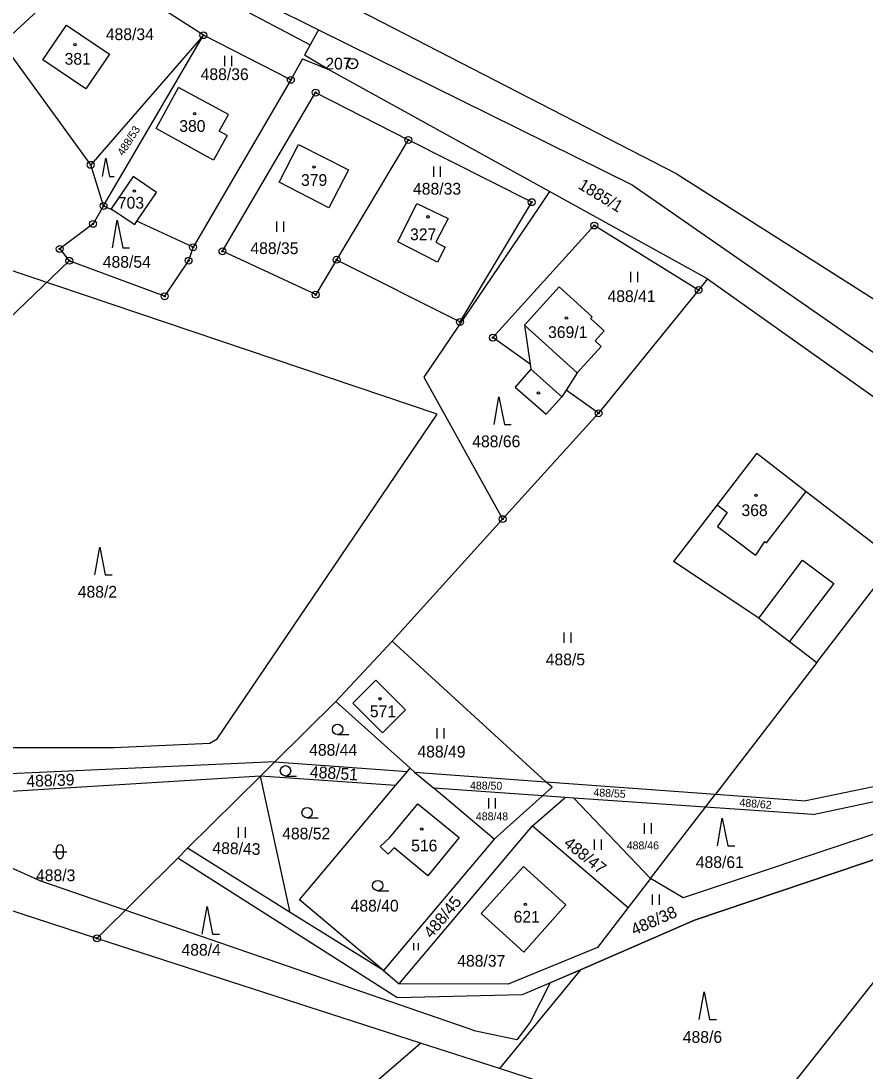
# Model space of a CAD drawing. Extents: x -445050 to -440454, y -1134563 to -1129741.
# Drawn here: x -442857.8 to -442735.6, y -1131669.9 to -1131518 of the extents above; entities that cross this region are included whole.
import ezdxf

# ---------------------------------------------------------------- set-up
doc = ezdxf.new("R2010")
doc.units = 0
for name, color, linetype in [('Vrstva 1', 7, 'Continuous'), ('Vrstva 17', 7, 'Continuous'), ('Vrstva 18', 7, 'Continuous'), ('Vrstva 19', 7, 'Continuous'), ('Vrstva 24', 7, 'Continuous'), ('Vrstva 25', 7, 'Continuous'), ('Vrstva 3', 7, 'Continuous'), ('Vrstva 37', 7, 'Continuous'), ('Vrstva 4', 7, 'Continuous'), ('Vrstva 52', 7, 'Continuous')]:
    doc.layers.add(name, color=color, linetype=linetype)

msp = doc.modelspace()

# ---------------------------------------------------------------- linework, layer by layer
at = {"layer": 'Vrstva 1'}
for p, q in [((-442781.29, -1131542.7), (-442813.35, -1131524.98)), ((-442781.29, -1131542.7), (-442782.75, -1131544.87)), ((-442758.42, -1131555.33), (-442781.29, -1131542.7)), ((-442782.75, -1131544.87), (-442799.5, -1131569.55)), ((-442799.5, -1131569.55), (-442788.56, -1131589.18)), ((-442774.2, -1131574.75), (-442788.08, -1131590.07)), ((-442788.08, -1131590.07), (-442804.05, -1131607.71)), ((-442788.56, -1131589.18), (-442788.08, -1131590.07))]:
    msp.add_line(p, q, dxfattribs=at)
for points in [[(-442849.55, -1131511.1), (-442860.46, -1131521.21)], [(-442818.71, -1131511.33), (-442762.98, -1131540.07)], [(-442833.56, -1131512.1), (-442815.92, -1131521.47)], [(-442831.37, -1131520.07), (-442840.84, -1131513.94)], [(-442822.12, -1131515.63), (-442814.72, -1131519.28)], [(-442854.59, -1131523.63), (-442851.2, -1131518.6)], [(-442851.2, -1131518.6), (-442844.98, -1131522.79)], [(-442831.37, -1131520.07), (-442847.68, -1131538.82)], [(-442845.82, -1131544.77), (-442831.37, -1131520.07)], [(-442818.72, -1131526.53), (-442831.37, -1131520.07)], [(-442814.72, -1131519.28), (-442815.92, -1131521.47)], [(-442814.72, -1131519.28), (-442769.33, -1131541.71)], [(-442847.68, -1131538.82), (-442860.46, -1131521.21)], [(-442815.92, -1131521.47), (-442816.75, -1131522.98)], [(-442844.98, -1131522.79), (-442848.38, -1131527.82)], [(-442817.03, -1131523.5), (-442818.72, -1131526.53)], [(-442817.03, -1131523.5), (-442813.35, -1131524.98)], [(-442813.35, -1131524.98), (-442816.75, -1131522.98)], [(-442848.38, -1131527.82), (-442854.59, -1131523.63)], [(-442818.72, -1131526.53), (-442832.86, -1131550.74)], [(-442838.22, -1131533.56), (-442834.99, -1131527.62)], [(-442827.76, -1131531.55), (-442834.99, -1131527.62)], [(-442828.61, -1131551.32), (-442815.14, -1131528.37)], [(-442815.14, -1131528.37), (-442801.73, -1131535.22)], [(-442829.07, -1131533.96), (-442827.76, -1131531.55)], [(-442829.9, -1131538.14), (-442838.22, -1131533.56)], [(-442827.95, -1131534.57), (-442829.07, -1131533.96)], [(-442827.95, -1131534.57), (-442829.9, -1131538.14)], [(-442801.73, -1131535.22), (-442812.1, -1131552.55)], [(-442783.87, -1131544.22), (-442801.73, -1131535.22)], [(-442820.43, -1131541.33), (-442817.61, -1131535.87)], [(-442817.61, -1131535.87), (-442810.4, -1131539.53)], [(-442845.82, -1131544.77), (-442847.68, -1131538.82)], [(-442810.4, -1131539.53), (-442813.24, -1131545.04)], [(-442762.98, -1131540.07), (-442719.6, -1131567.6)], [(-442841, -1131546.99), (-442838.15, -1131542.8), (-442841.51, -1131540.49), (-442844.7, -1131545.17), (-442844.13, -1131545.55)], [(-442813.24, -1131545.04), (-442820.43, -1131541.33)], [(-442769.33, -1131541.71), (-442715.22, -1131579.29)], [(-442803.22, -1131549.97), (-442800.51, -1131544.39)], [(-442800.51, -1131544.39), (-442795.98, -1131546.59)], [(-442794.24, -1131561.55), (-442783.87, -1131544.22)], [(-442845.82, -1131544.77), (-442847.33, -1131547.36)], [(-442844.13, -1131545.55), (-442845.82, -1131544.77)], [(-442844.13, -1131545.55), (-442841.3, -1131547.44)], [(-442847.33, -1131547.36), (-442852.15, -1131550.98)], [(-442841.3, -1131547.44), (-442841, -1131546.99)], [(-442832.86, -1131550.74), (-442841, -1131546.99)], [(-442795.98, -1131546.59), (-442797.75, -1131550.02)], [(-442789.47, -1131563.82), (-442774.81, -1131547.6)], [(-442759.73, -1131556.94), (-442774.81, -1131547.6)], [(-442832.86, -1131550.74), (-442833.52, -1131552.67)], [(-442797.52, -1131552.91), (-442803.22, -1131549.97)], [(-442797.75, -1131550.02), (-442796.39, -1131550.72)], [(-442796.39, -1131550.72), (-442797.52, -1131552.91)], [(-442852.15, -1131550.98), (-442850.78, -1131552.7)], [(-442815.12, -1131557.6), (-442828.61, -1131551.32)], [(-442916.62, -1131615.98), (-442850.78, -1131552.7)], [(-442836.98, -1131557.83), (-442850.78, -1131552.7)], [(-442833.52, -1131552.67), (-442836.98, -1131557.83)], [(-442812.1, -1131552.55), (-442815.12, -1131557.6)], [(-442812.1, -1131552.55), (-442794.24, -1131561.55)], [(-442758.42, -1131555.33), (-442759.73, -1131556.94)], [(-442758.42, -1131555.33), (-442720.56, -1131582.16)], [(-442779.88, -1131556.45), (-442784.9, -1131562.01)], [(-442775.12, -1131560.8), (-442779.88, -1131556.45)], [(-442759.73, -1131556.94), (-442774.2, -1131574.75)], [(-442775.36, -1131561.06), (-442775.12, -1131560.8)], [(-442773.4, -1131562.84), (-442775.36, -1131561.06)], [(-442784.9, -1131562.01), (-442784.1, -1131567.66)], [(-442774.71, -1131564.27), (-442773.4, -1131562.84)], [(-442784.1, -1131567.66), (-442789.47, -1131563.82)], [(-442773.83, -1131565.08), (-442774.71, -1131564.27)], [(-442777.31, -1131568.91), (-442773.83, -1131565.08)], [(-442784, -1131568.37), (-442786.27, -1131570.96)], [(-442784.1, -1131567.66), (-442784, -1131568.37)], [(-442777.31, -1131568.91), (-442778.87, -1131571.4)], [(-442786.27, -1131570.96), (-442781.76, -1131574.9)], [(-442778.87, -1131571.4), (-442779.5, -1131572.4)], [(-442774.2, -1131574.75), (-442778.87, -1131571.4)], [(-442781.76, -1131574.9), (-442779.5, -1131572.4)], [(-442751.28, -1131580.55), (-442757.03, -1131588)], [(-442751.28, -1131580.55), (-442744.14, -1131586.06)], [(-442744.14, -1131586.06), (-442731.23, -1131596.02)], [(-442757.03, -1131588), (-442763.34, -1131596.18)], [(-442751, -1131604.4), (-442763.34, -1131596.18)], [(-442742.62, -1131610.8), (-442731.23, -1131596.02)], [(-442751, -1131604.4), (-442746.59, -1131607.77)], [(-442804.05, -1131607.71), (-442812.19, -1131616.44)], [(-442781.81, -1131628.05), (-442804.05, -1131607.71)], [(-442746.59, -1131607.77), (-442742.62, -1131610.8)], [(-442742.62, -1131610.8), (-442757.29, -1131629.85)], [(-442809.77, -1131616.69), (-442806.43, -1131613.36)], [(-442806.43, -1131613.36), (-442802.14, -1131617.65)], [(-442812.19, -1131616.44), (-442821.02, -1131625.16)], [(-442801.46, -1131626.1), (-442812.19, -1131616.44)], [(-442805.46, -1131620.99), (-442809.77, -1131616.69)], [(-442802.14, -1131617.65), (-442805.46, -1131620.99)], [(-442821.02, -1131625.16), (-442893.46, -1131628.44)], [(-442821.02, -1131625.16), (-442823.13, -1131627.25)], [(-442821.02, -1131625.16), (-442801.86, -1131626.57)], [(-442710.63, -1131623.87), (-442744.23, -1131630.81)], [(-442803.58, -1131628.61), (-442801.86, -1131626.57)], [(-442801.86, -1131626.57), (-442801.46, -1131626.1)], [(-442801.46, -1131626.1), (-442800.81, -1131626.65)], [(-442800.81, -1131626.65), (-442798.02, -1131629)], [(-442800.81, -1131626.65), (-442781.81, -1131628.05)], [(-442823.13, -1131627.25), (-442888.22, -1131631.26)], [(-442833.65, -1131637.69), (-442823.13, -1131627.25)], [(-442803.58, -1131628.61), (-442823.13, -1131627.25)], [(-442818.8, -1131646.95), (-442823.13, -1131627.25)], [(-442780.93, -1131628.85), (-442781.81, -1131628.05)], [(-442781.81, -1131628.05), (-442757.29, -1131629.85)], [(-442743.17, -1131632.81), (-442716.12, -1131627.06)], [(-442817.47, -1131645.13), (-442803.58, -1131628.61)], [(-442782.31, -1131630.09), (-442798.02, -1131629)], [(-442789.28, -1131636.37), (-442798.02, -1131629)], [(-442782.31, -1131630.09), (-442780.93, -1131628.85)], [(-442753.33, -1131680.95), (-442712.53, -1131629.48)], [(-442804.4, -1131636.1), (-442800.33, -1131631.24)], [(-442800.33, -1131631.24), (-442794.38, -1131636.13)], [(-442789.28, -1131636.37), (-442782.31, -1131630.09)], [(-442783.75, -1131634.44), (-442779.04, -1131630.32)], [(-442779.04, -1131630.32), (-442782.31, -1131630.09)], [(-442777.78, -1131630.41), (-442779.04, -1131630.32)], [(-442766.68, -1131642.05), (-442777.78, -1131630.41)], [(-442758.74, -1131631.73), (-442777.78, -1131630.41)], [(-442758.74, -1131631.73), (-442757.29, -1131629.85)], [(-442757.29, -1131629.85), (-442744.23, -1131630.81)], [(-442766.68, -1131642.05), (-442758.74, -1131631.73)], [(-442743.17, -1131632.81), (-442758.74, -1131631.73)], [(-442803.05, -1131657.27), (-442783.75, -1131634.44)], [(-442783.75, -1131634.44), (-442769.89, -1131646.26)], [(-442732.93, -1131635.18), (-442761.97, -1131644.83)], [(-442805.81, -1131637.44), (-442804.4, -1131636.1)], [(-442789.28, -1131636.37), (-442805.32, -1131655.35)], [(-442794.38, -1131636.13), (-442798.92, -1131641.65)], [(-442833.65, -1131637.69), (-442835.07, -1131639.1)], [(-442818.8, -1131646.95), (-442833.65, -1131637.69)], [(-442804.63, -1131638.53), (-442805.81, -1131637.44)], [(-442803.78, -1131637.63), (-442804.63, -1131638.53)], [(-442798.92, -1131641.65), (-442803.78, -1131637.63)], [(-442760.3, -1131648.07), (-442731.84, -1131638.47)], [(-442835.07, -1131639.1), (-442846.77, -1131650.71)], [(-442803.39, -1131659.29), (-442835.07, -1131639.1)], [(-442791.16, -1131647.1), (-442785.05, -1131640.32)], [(-442785.05, -1131640.32), (-442778.92, -1131645.85)], [(-442766.68, -1131642.05), (-442769.89, -1131646.26)], [(-442761.97, -1131644.83), (-442766.68, -1131642.05)], [(-442846.77, -1131650.71), (-442860.09, -1131646.4)], [(-442805.32, -1131655.35), (-442817.47, -1131645.13)], [(-442778.92, -1131645.85), (-442784.99, -1131652.7)], [(-442769.89, -1131646.26), (-442774.35, -1131652.02)], [(-442805.32, -1131655.35), (-442818.8, -1131646.95)], [(-442784.99, -1131652.7), (-442791.16, -1131647.1)], [(-442776.82, -1131655.27), (-442760.3, -1131648.07)], [(-442799.95, -1131665.86), (-442846.77, -1131650.71)], [(-442774.35, -1131652.02), (-442787.26, -1131657.33)], [(-442805.32, -1131655.35), (-442803.05, -1131657.27)], [(-442776.82, -1131655.27), (-442788.53, -1131669.56)], [(-442785.19, -1131658.84), (-442776.82, -1131655.27)], [(-442787.26, -1131657.33), (-442803.05, -1131657.27)], [(-442803.39, -1131659.29), (-442785.19, -1131658.84)], [(-442903.95, -1131755.69), (-442799.95, -1131665.86)], [(-442788.53, -1131669.56), (-442799.95, -1131665.86)], [(-442758.56, -1131679.26), (-442788.53, -1131669.56)]]:
    msp.add_lwpolyline(points, dxfattribs=at)
at = {"layer": 'Vrstva 24'}
for centre, radius in [((-442831.37, -1131520.07), 0.5), ((-442831.37, -1131520.07), 0.1), ((-442809.8, -1131524.18), 0.75), ((-442809.8, -1131524.18), 0.1), ((-442818.72, -1131526.53), 0.5), ((-442818.72, -1131526.53), 0.1), ((-442815.14, -1131528.37), 0.5), ((-442815.14, -1131528.37), 0.1), ((-442801.73, -1131535.22), 0.5), ((-442801.73, -1131535.22), 0.1), ((-442847.68, -1131538.82), 0.5), ((-442847.68, -1131538.82), 0.1), ((-442845.82, -1131544.77), 0.5), ((-442845.82, -1131544.77), 0.1), ((-442783.87, -1131544.22), 0.5), ((-442783.87, -1131544.22), 0.1), ((-442847.33, -1131547.36), 0.5), ((-442847.33, -1131547.36), 0.1), ((-442774.81, -1131547.6), 0.5), ((-442774.81, -1131547.6), 0.1), ((-442852.15, -1131550.98), 0.5), ((-442832.86, -1131550.74), 0.5), ((-442832.86, -1131550.74), 0.1), ((-442828.61, -1131551.32), 0.5), ((-442852.15, -1131550.98), 0.1), ((-442850.78, -1131552.7), 0.5), ((-442833.52, -1131552.67), 0.5), ((-442828.61, -1131551.32), 0.1), ((-442812.1, -1131552.55), 0.5), ((-442850.78, -1131552.7), 0.1), ((-442833.52, -1131552.67), 0.1), ((-442812.1, -1131552.55), 0.1), ((-442759.73, -1131556.94), 0.5), ((-442759.73, -1131556.94), 0.1), ((-442836.98, -1131557.83), 0.5), ((-442836.98, -1131557.83), 0.1), ((-442815.12, -1131557.6), 0.5), ((-442815.12, -1131557.6), 0.1), ((-442794.24, -1131561.55), 0.5), ((-442794.24, -1131561.55), 0.1), ((-442789.47, -1131563.82), 0.5), ((-442789.47, -1131563.82), 0.1), ((-442774.2, -1131574.75), 0.5), ((-442774.2, -1131574.75), 0.1), ((-442788.08, -1131590.07), 0.5), ((-442788.08, -1131590.07), 0.1), ((-442846.77, -1131650.71), 0.5), ((-442846.77, -1131650.71), 0.1)]:
    msp.add_circle(centre, radius, dxfattribs=at)
at = {"layer": 'Vrstva 25'}
for p, q in [((-442828.27, -1131524.56), (-442828.27, -1131523.06)), ((-442827.27, -1131524.56), (-442827.27, -1131523.06)), ((-442798.05, -1131540.56), (-442798.05, -1131539.06)), ((-442797.05, -1131540.56), (-442797.05, -1131539.06)), ((-442820.75, -1131548.53), (-442820.75, -1131547.03)), ((-442819.75, -1131548.53), (-442819.75, -1131547.03)), ((-442769.53, -1131555.79), (-442769.53, -1131554.29)), ((-442768.53, -1131555.79), (-442768.53, -1131554.29)), ((-442779.16, -1131607.96), (-442779.16, -1131606.46)), ((-442778.16, -1131607.96), (-442778.16, -1131606.46)), ((-442797.55, -1131621.81), (-442797.55, -1131620.31)), ((-442796.55, -1131621.81), (-442796.55, -1131620.31)), ((-442811.95, -1131621.24), (-442810.35, -1131621.24)), ((-442819.49, -1131627.23), (-442817.89, -1131627.23)), ((-442790.09, -1131631.94), (-442790.09, -1131630.44)), ((-442789.09, -1131631.94), (-442789.09, -1131630.44)), ((-442816.36, -1131633.28), (-442814.76, -1131633.28)), ((-442767.54, -1131635.57), (-442767.54, -1131634.07)), ((-442766.54, -1131635.57), (-442766.54, -1131634.07)), ((-442826.29, -1131636.15), (-442826.29, -1131634.65)), ((-442825.29, -1131636.15), (-442825.29, -1131634.65)), ((-442774.79, -1131637.89), (-442774.79, -1131636.39)), ((-442773.79, -1131637.89), (-442773.79, -1131636.39)), ((-442853.14, -1131638.18), (-442851.14, -1131638.18)), ((-442852.64, -1131638.68), (-442852.64, -1131637.68)), ((-442851.64, -1131637.68), (-442851.64, -1131638.68)), ((-442806.15, -1131643.82), (-442804.55, -1131643.82)), ((-442766.4, -1131645.87), (-442766.4, -1131644.37)), ((-442765.4, -1131645.87), (-442765.4, -1131644.37)), ((-442800.92, -1131652.41), (-442800.92, -1131651.41)), ((-442800.26, -1131652.41), (-442800.26, -1131651.41))]:
    msp.add_line(p, q, dxfattribs=at)
for points in [[(-442845.98, -1131540.53), (-442845.51, -1131537.85), (-442844.97, -1131540.53), (-442844.3, -1131540.53)], [(-442844.54, -1131550.82), (-442843.84, -1131546.82), (-442843.04, -1131550.82), (-442842.04, -1131550.82)], [(-442789.32, -1131576.4), (-442788.62, -1131572.4), (-442787.82, -1131576.4), (-442786.82, -1131576.4)], [(-442847.07, -1131598.11), (-442846.37, -1131594.11), (-442845.57, -1131598.11), (-442844.57, -1131598.11)], [(-442757, -1131637.35), (-442756.3, -1131633.35), (-442755.5, -1131637.35), (-442754.5, -1131637.35)], [(-442831.53, -1131650.1), (-442830.83, -1131646.1), (-442830.03, -1131650.1), (-442829.03, -1131650.1)], [(-442759.64, -1131662.47), (-442758.94, -1131658.47), (-442758.14, -1131662.47), (-442757.14, -1131662.47)]]:
    msp.add_lwpolyline(points, dxfattribs=at)
for centre, radius in [((-442849.95, -1131521.43), 0.175), ((-442832.65, -1131531.42), 0.175), ((-442815.36, -1131539.13), 0.175), ((-442841.38, -1131542.62), 0.175), ((-442798.86, -1131546.34), 0.175), ((-442778.84, -1131560.97), 0.175), ((-442782.89, -1131571.82), 0.175), ((-442751.41, -1131586.64), 0.175), ((-442805.83, -1131616.06), 0.175), ((-442811.95, -1131620.49), 0.75), ((-442819.49, -1131626.48), 0.75), ((-442816.36, -1131632.53), 0.75), ((-442799.77, -1131634.88), 0.175), ((-442806.15, -1131643.07), 0.75), ((-442784.79, -1131645.8), 0.175)]:
    msp.add_circle(centre, radius, dxfattribs=at)
for centre, start, end in [((-442852.14, -1131637.68), 0, 180), ((-442852.14, -1131638.68), 180, 0)]:
    msp.add_arc(centre, 0.5, start, end, dxfattribs=at)
at = {"layer": 'Vrstva 3'}
for points in [[(-442854.59, -1131523.63), (-442851.2, -1131518.6)], [(-442851.2, -1131518.6), (-442844.98, -1131522.79)], [(-442844.98, -1131522.79), (-442848.38, -1131527.82)], [(-442848.38, -1131527.82), (-442854.59, -1131523.63)], [(-442838.22, -1131533.56), (-442834.99, -1131527.62)], [(-442827.76, -1131531.55), (-442834.99, -1131527.62)], [(-442829.07, -1131533.96), (-442827.76, -1131531.55)], [(-442829.9, -1131538.14), (-442838.22, -1131533.56)], [(-442827.95, -1131534.57), (-442829.07, -1131533.96)], [(-442827.95, -1131534.57), (-442829.9, -1131538.14)], [(-442820.43, -1131541.33), (-442817.61, -1131535.87)], [(-442817.61, -1131535.87), (-442810.4, -1131539.53)], [(-442810.4, -1131539.53), (-442813.24, -1131545.04)], [(-442841, -1131546.99), (-442838.15, -1131542.8), (-442841.51, -1131540.49), (-442844.7, -1131545.17), (-442844.13, -1131545.55)], [(-442813.24, -1131545.04), (-442820.43, -1131541.33)], [(-442803.22, -1131549.97), (-442800.51, -1131544.39)], [(-442800.51, -1131544.39), (-442795.98, -1131546.59)], [(-442844.13, -1131545.55), (-442841.3, -1131547.44)], [(-442841.3, -1131547.44), (-442841, -1131546.99)], [(-442795.98, -1131546.59), (-442797.75, -1131550.02)], [(-442797.52, -1131552.91), (-442803.22, -1131549.97)], [(-442797.75, -1131550.02), (-442796.39, -1131550.72)], [(-442796.39, -1131550.72), (-442797.52, -1131552.91)], [(-442779.88, -1131556.45), (-442784.9, -1131562.01)], [(-442775.12, -1131560.8), (-442779.88, -1131556.45)], [(-442775.36, -1131561.06), (-442775.12, -1131560.8)], [(-442773.4, -1131562.84), (-442775.36, -1131561.06)], [(-442777.31, -1131568.91), (-442784.9, -1131562.01)], [(-442774.71, -1131564.27), (-442773.4, -1131562.84)], [(-442773.83, -1131565.08), (-442774.71, -1131564.27)], [(-442777.31, -1131568.91), (-442773.83, -1131565.08)], [(-442751.28, -1131580.55), (-442757.03, -1131588)], [(-442751.28, -1131580.55), (-442744.14, -1131586.06)], [(-442749.89, -1131593.51), (-442744.14, -1131586.06)], [(-442757.03, -1131588), (-442755.58, -1131589.12)], [(-442755.58, -1131589.12), (-442757, -1131591.15)], [(-442757, -1131591.15), (-442751.51, -1131595.3)], [(-442750.17, -1131593.3), (-442751.51, -1131595.3)], [(-442750.17, -1131593.3), (-442749.89, -1131593.51)], [(-442809.77, -1131616.69), (-442806.43, -1131613.36)], [(-442806.43, -1131613.36), (-442802.14, -1131617.65)], [(-442805.46, -1131620.99), (-442809.77, -1131616.69)], [(-442802.14, -1131617.65), (-442805.46, -1131620.99)], [(-442804.4, -1131636.1), (-442800.33, -1131631.24)], [(-442800.33, -1131631.24), (-442794.38, -1131636.13)], [(-442805.81, -1131637.44), (-442804.4, -1131636.1)], [(-442794.38, -1131636.13), (-442798.92, -1131641.65)], [(-442804.63, -1131638.53), (-442805.81, -1131637.44)], [(-442803.78, -1131637.63), (-442804.63, -1131638.53)], [(-442798.92, -1131641.65), (-442803.78, -1131637.63)], [(-442791.16, -1131647.1), (-442785.05, -1131640.32)], [(-442785.05, -1131640.32), (-442778.92, -1131645.85)], [(-442778.92, -1131645.85), (-442784.99, -1131652.7)], [(-442784.99, -1131652.7), (-442791.16, -1131647.1)]]:
    msp.add_lwpolyline(points, dxfattribs=at)
at = {"layer": 'Vrstva 37'}
for centre in [(-442849.95, -1131521.43), (-442832.65, -1131531.42), (-442815.36, -1131539.13), (-442841.38, -1131542.62), (-442798.86, -1131546.34), (-442778.84, -1131560.97), (-442751.41, -1131586.64), (-442805.83, -1131616.06), (-442799.77, -1131634.88), (-442784.79, -1131645.8)]:
    msp.add_circle(centre, 0.175, dxfattribs=at)
at = {"layer": 'Vrstva 4'}
for points in [[(-442777.31, -1131568.91), (-442784.9, -1131562.01)], [(-442784, -1131568.37), (-442779.5, -1131572.4)], [(-442749.89, -1131593.51), (-442744.14, -1131586.06)], [(-442757.03, -1131588), (-442755.58, -1131589.12)], [(-442755.58, -1131589.12), (-442757, -1131591.15)], [(-442757, -1131591.15), (-442751.51, -1131595.3)], [(-442750.17, -1131593.3), (-442751.51, -1131595.3)], [(-442750.17, -1131593.3), (-442749.89, -1131593.51)], [(-442751, -1131604.4), (-442744.7, -1131595.99)], [(-442744.7, -1131595.99), (-442740.17, -1131599.38)], [(-442740.17, -1131599.38), (-442746.59, -1131607.77)]]:
    msp.add_lwpolyline(points, dxfattribs=at)
at = {"layer": 'Vrstva 52'}
for points in [[(-442866.36, -1131623.1), (-442844.26, -1131623.1), (-442830.44, -1131622.46), (-442829.38, -1131621.83), (-442797.54, -1131574.91), (-442911.64, -1131536.4)], [(-442731.84, -1131638.47), (-442760.3, -1131648.07), (-442776.82, -1131655.27), (-442781.2, -1131657.14), (-442784.1, -1131662.85), (-442786.01, -1131665.41), (-442791.96, -1131664.13), (-442842.68, -1131646.65), (-442854.89, -1131642.45), (-442880.78, -1131630.8)]]:
    msp.add_lwpolyline(points, dxfattribs=at)

# ---------------------------------------------------------------- texts
at = {"layer": 'Vrstva 17'}
msp.add_text('207', height=1.7, dxfattribs=at).set_placement((-442813.73, -1131525.03))
at = {"layer": 'Vrstva 18'}
for s, height, p in [('488/34', 1.7, (-442845.49, -1131520.78)), ('488/36', 1.7, (-442831.77, -1131526.56)), ('488/33', 1.7, (-442801.04, -1131543.13)), ('488/35', 1.7, (-442824.57, -1131551.73)), ('488/54', 1.7, (-442845.93, -1131553.71)), ('488/41', 1.7, (-442772.9, -1131558.67)), ('488/66', 1.7, (-442792.47, -1131579.67)), ('488/2', 1.7, (-442849.55, -1131601.43)), ('488/5', 1.7, (-442781.84, -1131611.22)), ('488/44', 1.7, (-442816.07, -1131624.3)), ('488/49', 1.7, (-442800.4, -1131624.55)), ('488/48', 1.14, (-442791.94, -1131633.64)), ('488/52', 1.7, (-442819.97, -1131636.4)), ('488/46', 1.14, (-442770.12, -1131637.84)), ('488/61', 1.7, (-442760.13, -1131640.54)), ('488/3', 1.7, (-442855.59, -1131642.44)), ('488/40', 1.7, (-442810.07, -1131646.84)), ('488/4', 1.7, (-442834.54, -1131653.22)), ('488/37', 1.7, (-442794.64, -1131654.81)), ('488/6', 1.7, (-442762.01, -1131665.83))]:
    msp.add_text(s, height=height, dxfattribs=at).set_placement(p)
for s, height, rotation, p in [('488/53', 1.14, 57.3492, (-442842.97, -1131537.59)), ('1885/1', 1.7, 328.7816, (-442777.28, -1131542.16)), ('488/51', 1.7, 356.5123, (-442816, -1131627.46)), ('488/39', 1.7, 1.9863, (-442856.95, -1131628.83)), ('488/50', 1.14, 359.1991, (-442792.8, -1131629.16)), ('488/55', 1.14, 356.9379, (-442774.96, -1131630.15)), ('488/62', 1.14, 355.0612, (-442753.85, -1131631.6)), ('488/43', 1.7, 358.3714, (-442830.09, -1131638.46)), ('488/47', 1.7, 321.2902, (-442779.37, -1131637.2)), ('488/45', 1.7, 50.1288, (-442798.37, -1131650.81)), ('488/38', 1.7, 23.7987, (-442769.04, -1131650.32))]:
    msp.add_text(s, height=height, rotation=rotation, dxfattribs=at).set_placement(p)
at = {"layer": 'Vrstva 19'}
for s, p in [('381', (-442851.45, -1131524.34)), ('380', (-442834.86, -1131534.05)), ('379', (-442817.25, -1131541.87)), ('703', (-442843.75, -1131545.16)), ('327', (-442801.47, -1131549.72)), ('369/1', (-442781.5, -1131563.87)), ('368', (-442753.52, -1131589.63)), ('571', (-442807.29, -1131618.72)), ('516', (-442801.31, -1131638.14)), ('621', (-442786.48, -1131648.44))]:
    msp.add_text(s, height=1.7, dxfattribs=at).set_placement(p)

doc.saveas('drawing.dxf')
